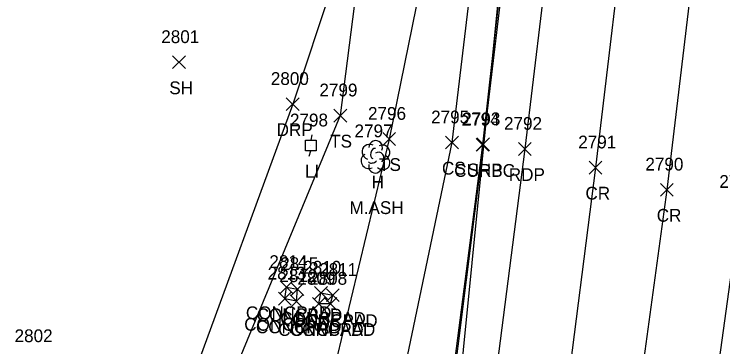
# Model space of a CAD drawing. Extents: x 1462089 to 1464015, y 730534 to 736144.
# Drawn here: x 1463093.2 to 1463204, y 733488 to 733540 of the extents above; entities that cross this region are included whole.
import ezdxf

# ---------------------------------------------------------------- set-up
doc = ezdxf.new("R2010")
doc.units = 0
for name, color, linetype in [('DCP', 7, 'Continuous'), ('L_A', 7, 'Continuous'), ('L_C', 7, 'Continuous'), ('L_I', 7, 'Continuous'), ('L_TIC', 7, 'Continuous'), ('LELB', 7, 'Continuous'), ('LS', 7, 'Continuous'), ('LTD', 7, 'Continuous'), ('P_A', 7, 'Continuous'), ('P_I', 7, 'Continuous'), ('P_TIC', 7, 'Continuous'), ('PET', 7, 'Continuous'), ('PRC', 7, 'Continuous'), ('PSP', 7, 'Continuous'), ('R_A', 7, 'Continuous'), ('R_I', 7, 'Continuous'), ('R_TIC', 7, 'Continuous'), ('RC', 7, 'Continuous'), ('RDP', 7, 'Continuous'), ('U_A', 7, 'Continuous'), ('U_I', 7, 'Continuous'), ('ULP', 7, 'Continuous')]:
    doc.layers.add(name, color=color, linetype=linetype)

msp = doc.modelspace()

# ---------------------------------------------------------------- linework, layer by layer
at = {"layer": 'DCP'}
msp.add_lwpolyline([(1463186.4, 733718.29), (1463162.07, 733473.92)], dxfattribs=at)
at = {"layer": 'L_TIC'}
for points in [[(1463117.96, 733531.46), (1463119.96, 733533.46)], [(1463119.96, 733531.46), (1463117.96, 733533.46)], [(1463143.2, 733523.12), (1463145.2, 733525.12)], [(1463145.2, 733523.12), (1463143.2, 733525.12)], [(1463150.85, 733519.46), (1463152.85, 733521.46)], [(1463152.85, 733519.46), (1463150.85, 733521.46)], [(1463160.66, 733518.9), (1463162.66, 733520.9)], [(1463162.66, 733518.9), (1463160.66, 733520.9)], [(1463134.79, 733496.29), (1463136.79, 733498.29)], [(1463136.79, 733496.29), (1463134.79, 733498.29)], [(1463136.49, 733495.97), (1463138.49, 733497.97)], [(1463138.49, 733495.97), (1463136.49, 733497.97)], [(1463136.49, 733495.97), (1463138.49, 733497.97)], [(1463138.49, 733495.97), (1463136.49, 733497.97)], [(1463140.17, 733495.41), (1463142.17, 733497.41)], [(1463142.17, 733495.41), (1463140.17, 733497.41)], [(1463142.02, 733495.06), (1463144.02, 733497.06)], [(1463144.02, 733495.06), (1463142.02, 733497.06)], [(1463142.02, 733495.06), (1463144.02, 733497.06)], [(1463144.02, 733495.06), (1463142.02, 733497.06)], [(1463134.53, 733494.49), (1463136.53, 733496.49)], [(1463136.53, 733494.49), (1463134.53, 733496.49)], [(1463136.36, 733494.09), (1463138.36, 733496.09)], [(1463138.36, 733494.09), (1463136.36, 733496.09)], [(1463136.36, 733494.09), (1463138.36, 733496.09)], [(1463138.36, 733494.09), (1463136.36, 733496.09)], [(1463139.83, 733493.68), (1463141.83, 733495.68)], [(1463141.83, 733493.68), (1463139.83, 733495.68)], [(1463141.65, 733493.68), (1463143.65, 733495.68)], [(1463143.65, 733493.68), (1463141.65, 733495.68)], [(1463141.65, 733493.68), (1463143.65, 733495.68)], [(1463143.65, 733493.68), (1463141.65, 733495.68)]]:
    msp.add_lwpolyline(points, dxfattribs=at)
at = {"layer": 'LELB'}
for points in [[(1463093.19, 733673.64), (1463096.68, 733706.02), (1463104.31, 733721.4), (1463108.12, 733735.95), (1463121.33, 733745.86), (1463131.32, 733749.95), (1463144.77, 733760.25), (1463163.01, 733747.55), (1463170.06, 733745.31), (1463181.15, 733746.48), (1463184.64, 733738.98), (1463180.67, 733719.29), (1463178.51, 733690), (1463175.09, 733644.11), (1463173.52, 733621.21), (1463169.71, 733599.91), (1463163.83, 733590.4), (1463160.82, 733564.51), (1463151.85, 733520.46), (1463142.24, 733480.4), (1463139.93, 733459.58), (1463132.12, 733460.33), (1463123.61, 733469.62)], [(1463169.71, 733599.91), (1463166.83, 733563.57), (1463161.66, 733519.9), (1463152.98, 733478.55)], [(1463149.19, 733563.28), (1463144.2, 733524.12), (1463125.59, 733479.34), (1463123.61, 733469.62)]]:
    msp.add_lwpolyline(points, dxfattribs=at)
at = {"layer": 'LS'}
for points in [[(1463137.36, 733495.09), (1463135.53, 733495.49), (1463135.79, 733497.29), (1463137.49, 733496.97)], [(1463137.36, 733495.09), (1463137.49, 733496.97)], [(1463142.65, 733494.68), (1463140.83, 733494.68), (1463141.17, 733496.41), (1463143.02, 733496.06)], [(1463142.65, 733494.68), (1463143.02, 733496.06)]]:
    msp.add_lwpolyline(points, dxfattribs=at)
at = {"layer": 'LTD'}
msp.add_line((1463149.68, 733517.73), (1463149.68, 733517.73), dxfattribs=at)
msp.add_line((1463149.68, 733517.73), (1463149.68, 733517.73), dxfattribs=at)
msp.add_arc((1463149.73, 733519.17), 1.05, 335.5272, 180.9563, dxfattribs=at)
for centre, major_axis, ratio, start_param, end_param in [((1463148.89, 733518.4), (1.21, -0.51), 0.895232, 1.570796, 4.712389), ((1463149.47, 733518.19), (-0.208, -0.792), 0.645439, 3.141593, 6.283185), ((1463150.72, 733518.32), (-1.14, -0.48), 0.949671, 1.570796, 4.712389), ((1463148.6, 733517.02), (0.58, -1.04), 0.959034, 3.141593, 6.283185), ((1463150.18, 733517.56), (-0.5, 0.667), 0.989748, 3.141593, 6.283185), ((1463149.22, 733516.98), (-0.625, -0.083), 0.423636, 0, 3.141593), ((1463150.68, 733516.9), (-1.09, 0.79), 0.841452, 1.570796, 4.712389), ((1463149.68, 733516.23), (0.26, 1.06), 0.942809, 1.570796, 4.712389)]:
    msp.add_ellipse(centre, major_axis=major_axis, ratio=ratio, start_param=start_param, end_param=end_param, dxfattribs=at)
at = {"layer": 'P_TIC'}
for points in [[(1463165.54, 733518.62), (1463167.54, 733520.62)], [(1463167.54, 733518.62), (1463165.54, 733520.62)], [(1463172.06, 733517.9), (1463174.06, 733519.9)], [(1463174.06, 733517.9), (1463172.06, 733519.9)], [(1463183.1, 733514.99), (1463185.1, 733516.99)], [(1463185.1, 733514.99), (1463183.1, 733516.99)], [(1463194.26, 733511.53), (1463196.26, 733513.53)], [(1463196.26, 733511.53), (1463194.26, 733513.53)]]:
    msp.add_lwpolyline(points, dxfattribs=at)
at = {"layer": 'PET'}
msp.add_lwpolyline([(1463203.1, 734019.17), (1463201.74, 733964.33), (1463200.83, 733918.06), (1463199.33, 733869.86), (1463198.45, 733837.37), (1463195.79, 733788.38), (1463193.76, 733740.39), (1463189.95, 733694.06), (1463186.22, 733644.13), (1463178.3, 733562.35), (1463173.06, 733518.9), (1463167.54, 733475.94), (1463162.64, 733438.25), (1463155.29, 733389.19)], dxfattribs=at)
at = {"layer": 'PRC'}
for points in [[(1463215.19, 734017.4), (1463213.25, 733964.17), (1463212.71, 733918.29), (1463210.5, 733869.49), (1463210.32, 733836.28), (1463207.43, 733786.95), (1463204.9, 733732.18), (1463201.28, 733692.84), (1463197.15, 733640.94), (1463189.48, 733561.1), (1463184.1, 733515.99), (1463179.26, 733478.06), (1463173.05, 733431.97), (1463166.54, 733387.93)], [(1463226.23, 734016.91), (1463224.48, 733963.11), (1463223.02, 733916.36), (1463220.63, 733868.88), (1463220.76, 733836.13), (1463217.81, 733786.9), (1463215.36, 733731.49), (1463212.26, 733691.95), (1463207.89, 733639.47), (1463200.95, 733560.16), (1463195.26, 733512.53), (1463190.26, 733475.82), (1463184.26, 733428.99), (1463177.5, 733386.21)], [(1463237.77, 734016.4), (1463235.71, 733961.6), (1463234.89, 733915.53), (1463233.21, 733867.85), (1463232.13, 733835.03), (1463231.4, 733785.33), (1463227.75, 733733.58), (1463224.14, 733690.3), (1463219.97, 733638.18), (1463211.86, 733560.32), (1463206.75, 733509.82), (1463201.85, 733474.25), (1463195.71, 733430.16), (1463188.54, 733383.46)]]:
    msp.add_lwpolyline(points, dxfattribs=at)
at = {"layer": 'PSP'}
msp.add_lwpolyline([(1463196.88, 734018.95), (1463195.12, 733964.59), (1463194.12, 733918.31), (1463192.98, 733878.42), (1463191.91, 733838.48), (1463189.05, 733789.6), (1463187.1, 733744.37), (1463183.33, 733694.35), (1463179.79, 733644.07), (1463171.75, 733563.41), (1463166.54, 733519.62), (1463161.25, 733477.26), (1463160.29, 733471.36), (1463155.47, 733437.1), (1463151.69, 733409.08)], dxfattribs=at)
at = {"layer": 'R_TIC'}
for points in [[(1463135.75, 733524.91), (1463137.75, 733526.91)], [(1463137.75, 733524.91), (1463135.75, 733526.91)], [(1463165.43, 733518.54), (1463167.43, 733520.54)], [(1463167.43, 733518.54), (1463165.43, 733520.54)]]:
    msp.add_lwpolyline(points, dxfattribs=at)
at = {"layer": 'RC'}
msp.add_lwpolyline([(1463093.85, 733720.73), (1463093.38, 733720.96), (1463094.75, 733723.92), (1463098.41, 733739.87), (1463102.28, 733748.6), (1463110.97, 733758.49), (1463121.68, 733765.57), (1463135, 733769.92), (1463145.3, 733770.53), (1463154.83, 733769.22), (1463166.94, 733764.26), (1463174.9, 733758.01), (1463185.55, 733747.62), (1463186.79, 733744.22), (1463183.21, 733694.37), (1463179.25, 733644.11), (1463171.32, 733563.36), (1463166.43, 733519.54), (1463160.98, 733477.22), (1463160.08, 733471.31)], dxfattribs=at)
at = {"layer": 'RDP'}
msp.add_lwpolyline([(1463110.8, 733565.54), (1463115.45, 733576.7), (1463149.19, 733563.28), (1463136.75, 733525.91), (1463120.78, 733482.24), (1463118.87, 733475.52), (1463117.44, 733467.75), (1463119.85, 733460.58), (1463131.01, 733454.74), (1463141.26, 733454.04), (1463151.56, 733456.04), (1463153.04, 733457.57), (1463154.72, 733459.37), (1463157.74, 733463.6), (1463160.29, 733471.36)], dxfattribs=at)
at = {"layer": 'ULP'}
for p, q in [((1463138.75, 733518.6), (1463138.75, 733520.27)), ((1463138.75, 733520.27), (1463140.41, 733520.27)), ((1463139.75, 733521.1), (1463139.58, 733520.27)), ((1463140.41, 733520.27), (1463140.41, 733518.6)), ((1463139.58, 733519.43), (1463139.58, 733519.43)), ((1463140.41, 733518.6), (1463138.75, 733518.6)), ((1463139.33, 733517.77), (1463139.58, 733518.6))]:
    msp.add_line(p, q, dxfattribs=at)

# ---------------------------------------------------------------- texts
at = {"layer": 'L_A'}
for s, p in [('SH', (1463117.45, 733527.46)), ('TS', (1463142.61, 733519.12)), ('TS', (1463150.26, 733515.46)), ('CS', (1463160.1, 733514.9)), ('H', (1463149.11, 733512.73)), ('CONCPAD', (1463129.43, 733492.29)), ('CONCPAD', (1463131.13, 733491.97)), ('CONCPAD', (1463131.13, 733491.97)), ('CONCPAD', (1463129.17, 733490.49)), ('CONCPAD', (1463134.81, 733491.41)), ('CONCPAD', (1463136.66, 733491.06)), ('CONCPAD', (1463136.66, 733491.06)), ('CONCPAD', (1463131, 733490.09)), ('CONCPAD', (1463131, 733490.09)), ('CONCPAD', (1463134.48, 733489.68)), ('CONCPAD', (1463136.3, 733489.68)), ('CONCPAD', (1463136.3, 733489.68))]:
    msp.add_text(s, height=2, dxfattribs=at).set_placement(p)
at = {"layer": 'L_C'}
msp.add_text('M.ASH', height=2, dxfattribs=at).set_placement((1463145.63, 733508.73))
at = {"layer": 'L_I'}
for s, p in [('2801', (1463116.19, 733535.46)), ('2799', (1463140.93, 733527.12)), ('2796', (1463148.53, 733523.46)), ('2795', (1463158.4, 733522.9)), ('2797', (1463146.42, 733520.73)), ('2814', (1463133.1, 733500.29)), ('2815', (1463134.8, 733499.97)), ('2815', (1463134.8, 733499.97)), ('2810', (1463138.39, 733499.41)), ('2813', (1463132.83, 733498.49)), ('2812', (1463134.66, 733498.09)), ('2812', (1463134.66, 733498.09)), ('2811', (1463140.89, 733499.06)), ('2811', (1463140.89, 733499.06)), ('2809', (1463137.49, 733497.68)), ('2808', (1463139.32, 733497.68)), ('2808', (1463139.32, 733497.68)), ('2802', (1463093.25, 733488.7))]:
    msp.add_text(s, height=2, dxfattribs=at).set_placement(p)
at = {"layer": 'P_A'}
for s, p in [('SHP', (1463164.08, 733514.62)), ('RDP', (1463170.55, 733513.9)), ('CR', (1463182.54, 733510.99)), ('CR', (1463193.69, 733507.53))]:
    msp.add_text(s, height=2, dxfattribs=at).set_placement(p)
at = {"layer": 'P_I'}
for s, p in [('2793', (1463163.28, 733522.62)), ('2792', (1463169.8, 733521.9)), ('2791', (1463181.41, 733518.99)), ('2790', (1463191.91, 733515.53)), ('2789', (1463203.48, 733512.82))]:
    msp.add_text(s, height=2, dxfattribs=at).set_placement(p)
at = {"layer": 'R_A'}
for s, p in [('DRP', (1463134.24, 733520.91)), ('CURBC', (1463162.01, 733514.54))]:
    msp.add_text(s, height=2, dxfattribs=at).set_placement(p)
at = {"layer": 'R_I'}
for s, p in [('2800', (1463133.33, 733528.91)), ('2794', (1463163.17, 733522.54))]:
    msp.add_text(s, height=2, dxfattribs=at).set_placement(p)
at = {"layer": 'U_A'}
msp.add_text('LI', height=2, dxfattribs=at).set_placement((1463138.68, 733514.43))
at = {"layer": 'U_I'}
msp.add_text('2798', height=2, dxfattribs=at).set_placement((1463136.32, 733522.43))

doc.saveas('drawing.dxf')
